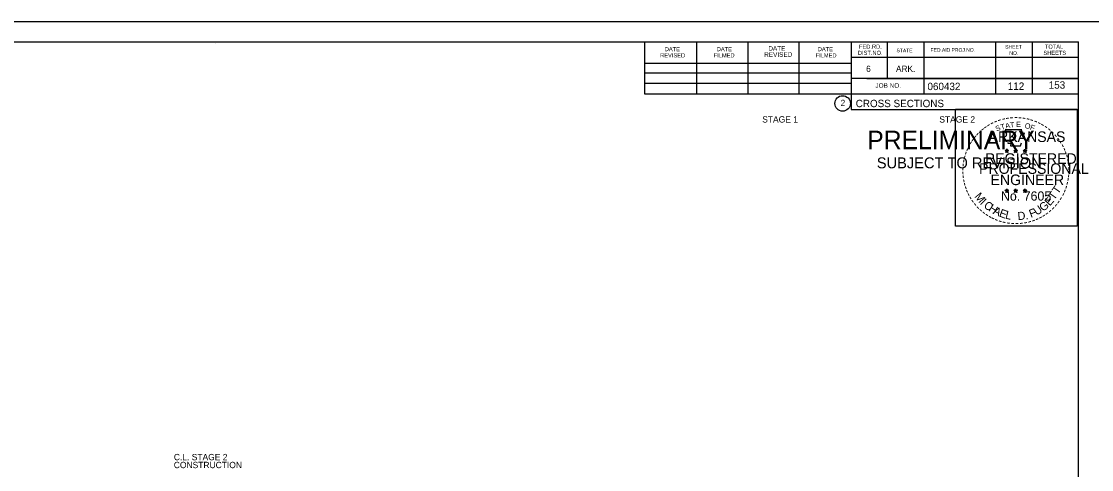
# Model space of a CAD drawing. Extents: x 1538688 to 1540766, y 656250 to 671912.
# Drawn here: x 1538815.9 to 1539018.9, y 664359.7 to 664444.7 of the extents above; entities that cross this region are included whole.
import ezdxf

# ---------------------------------------------------------------- set-up
doc = ezdxf.new("R2010")
doc.units = 0
for name, color, linetype in [('26', 7, 'Continuous'), ('7', 7, 'Continuous'), ('8', 7, 'Continuous'), ('9', 7, 'Continuous'), ('Default', 7, 'Continuous'), ('RipRap', 7, 'Continuous')]:
    doc.layers.add(name, color=color, linetype=linetype)

msp = doc.modelspace()

# ---------------------------------------------------------------- linework, layer by layer
at = {"layer": '26'}
msp.add_line((1538687.78, 664444.74), (1539021.11, 664444.74), dxfattribs=at)
for points in [[(1538687.77, 664444.74), (1539021.11, 664444.74), (1539021.11, 664231.4), (1538687.77, 664231.4)], [(1538993.03, 664428.08), (1539016.13, 664428.08), (1539016.13, 664405.93), (1538993.03, 664405.93)]]:
    msp.add_lwpolyline(points, close=True, dxfattribs=at)
at = {"layer": '8'}
for p, q in [((1539002.44, 664420.29), (1539002.79, 664420.18)), ((1539002.44, 664420.29), (1539002.69, 664420.25)), ((1539002.44, 664420.29), (1539002.68, 664420.17)), ((1539002.57, 664419.88), (1539002.79, 664420.18)), ((1539002.57, 664419.88), (1539002.7, 664420.13)), ((1539002.57, 664419.88), (1539002.79, 664420.1)), ((1539002.79, 664420.55), (1539002.75, 664420.29)), ((1539002.79, 664420.18), (1539002.79, 664420.55)), ((1539002.79, 664420.55), (1539002.84, 664420.3)), ((1539003.13, 664420.29), (1539002.79, 664420.18)), ((1539003, 664419.88), (1539002.79, 664420.18)), ((1539003, 664419.88), (1539002.79, 664420.1)), ((1539003.13, 664420.29), (1539002.85, 664420.24)), ((1539003, 664419.88), (1539002.86, 664420.18)), ((1539003.13, 664420.29), (1539002.93, 664420.19)), ((1539004.11, 664420.29), (1539004.46, 664420.18)), ((1539004.11, 664420.29), (1539004.36, 664420.25)), ((1539004.11, 664420.29), (1539004.35, 664420.17)), ((1539004.24, 664419.88), (1539004.46, 664420.18)), ((1539004.24, 664419.88), (1539004.37, 664420.13)), ((1539004.24, 664419.88), (1539004.46, 664420.1)), ((1539004.46, 664420.55), (1539004.42, 664420.29)), ((1539004.46, 664420.18), (1539004.46, 664420.55)), ((1539004.46, 664420.55), (1539004.51, 664420.3)), ((1539004.8, 664420.29), (1539004.46, 664420.18)), ((1539004.67, 664419.88), (1539004.46, 664420.18)), ((1539004.67, 664419.88), (1539004.46, 664420.1)), ((1539004.8, 664420.29), (1539004.52, 664420.24)), ((1539004.67, 664419.88), (1539004.53, 664420.18)), ((1539004.8, 664420.29), (1539004.6, 664420.19)), ((1539005.87, 664420.28), (1539006.22, 664420.17)), ((1539005.87, 664420.28), (1539006.13, 664420.24)), ((1539005.87, 664420.28), (1539006.11, 664420.16)), ((1539006.01, 664419.87), (1539006.22, 664420.17)), ((1539006.01, 664419.87), (1539006.13, 664420.12)), ((1539006.01, 664419.87), (1539006.22, 664420.09)), ((1539006.22, 664420.53), (1539006.18, 664420.28)), ((1539006.22, 664420.17), (1539006.22, 664420.53)), ((1539006.22, 664420.53), (1539006.27, 664420.28)), ((1539006.57, 664420.28), (1539006.22, 664420.17)), ((1539006.43, 664419.87), (1539006.22, 664420.17)), ((1539006.43, 664419.87), (1539006.22, 664420.09)), ((1539006.57, 664420.28), (1539006.28, 664420.23)), ((1539006.43, 664419.87), (1539006.3, 664420.16)), ((1539006.57, 664420.28), (1539006.36, 664420.18)), ((1539002.43, 664412.72), (1539002.78, 664412.61)), ((1539002.43, 664412.72), (1539002.69, 664412.67)), ((1539002.43, 664412.72), (1539002.67, 664412.6)), ((1539002.57, 664412.31), (1539002.78, 664412.61)), ((1539002.57, 664412.31), (1539002.69, 664412.56)), ((1539002.57, 664412.31), (1539002.78, 664412.53)), ((1539002.78, 664412.97), (1539002.74, 664412.72)), ((1539002.78, 664412.61), (1539002.78, 664412.97)), ((1539002.78, 664412.97), (1539002.83, 664412.72)), ((1539003.13, 664412.72), (1539002.78, 664412.61)), ((1539003, 664412.31), (1539002.78, 664412.61)), ((1539003, 664412.31), (1539002.78, 664412.53)), ((1539003.13, 664412.72), (1539002.84, 664412.67)), ((1539003, 664412.31), (1539002.86, 664412.6)), ((1539003.13, 664412.72), (1539002.93, 664412.62)), ((1539004.1, 664412.72), (1539004.45, 664412.61)), ((1539004.1, 664412.72), (1539004.36, 664412.67)), ((1539004.1, 664412.72), (1539004.34, 664412.6)), ((1539004.24, 664412.31), (1539004.45, 664412.61)), ((1539004.24, 664412.31), (1539004.36, 664412.56)), ((1539004.24, 664412.31), (1539004.45, 664412.53)), ((1539004.45, 664412.97), (1539004.41, 664412.72)), ((1539004.45, 664412.61), (1539004.45, 664412.97)), ((1539004.45, 664412.97), (1539004.5, 664412.72)), ((1539004.8, 664412.72), (1539004.45, 664412.61)), ((1539004.67, 664412.31), (1539004.45, 664412.61)), ((1539004.67, 664412.31), (1539004.45, 664412.53)), ((1539004.8, 664412.72), (1539004.51, 664412.67)), ((1539004.67, 664412.31), (1539004.53, 664412.6)), ((1539004.8, 664412.72), (1539004.6, 664412.62)), ((1539005.87, 664412.71), (1539006.22, 664412.6)), ((1539005.87, 664412.71), (1539006.12, 664412.66)), ((1539005.87, 664412.71), (1539006.11, 664412.59)), ((1539006, 664412.3), (1539006.22, 664412.6)), ((1539006, 664412.3), (1539006.13, 664412.55)), ((1539006, 664412.3), (1539006.22, 664412.52)), ((1539006.22, 664412.96), (1539006.18, 664412.71)), ((1539006.22, 664412.6), (1539006.22, 664412.96)), ((1539006.22, 664412.96), (1539006.27, 664412.71)), ((1539006.57, 664412.71), (1539006.22, 664412.6)), ((1539006.43, 664412.3), (1539006.22, 664412.6)), ((1539006.43, 664412.3), (1539006.22, 664412.52)), ((1539006.57, 664412.71), (1539006.28, 664412.66)), ((1539006.43, 664412.3), (1539006.3, 664412.59)), ((1539006.57, 664412.71), (1539006.36, 664412.61))]:
    msp.add_line(p, q, dxfattribs=at)
for points in [[(1539002.48, 664424.17), (1539002.75, 664423.34)], [(1539005.99, 664423.25), (1539006.13, 664423.53), (1539005.45, 664423.51), (1539005.6, 664424.17), (1539002.48, 664424.17)], [(1539002.79, 664420.55), (1539003, 664419.88), (1539002.44, 664420.29), (1539003.13, 664420.29), (1539002.57, 664419.88), (1539002.79, 664420.55)], [(1539002.97, 664421.75), (1539002.97, 664421.66), (1539003.53, 664421.64), (1539003.48, 664421.17), (1539005.35, 664421.17), (1539005.55, 664421.7)], [(1539004.46, 664420.55), (1539004.67, 664419.88), (1539004.11, 664420.29), (1539004.8, 664420.29), (1539004.24, 664419.88), (1539004.46, 664420.55)], [(1539006.22, 664420.53), (1539006.43, 664419.87), (1539005.87, 664420.28), (1539006.57, 664420.28), (1539006.01, 664419.87), (1539006.22, 664420.53)], [(1539002.78, 664412.97), (1539003, 664412.31), (1539002.43, 664412.72), (1539003.13, 664412.72), (1539002.57, 664412.31), (1539002.78, 664412.97)], [(1539004.45, 664412.97), (1539004.67, 664412.31), (1539004.1, 664412.72), (1539004.8, 664412.72), (1539004.24, 664412.31), (1539004.45, 664412.97)], [(1539006.22, 664412.96), (1539006.43, 664412.3), (1539005.87, 664412.71), (1539006.57, 664412.71), (1539006, 664412.3), (1539006.22, 664412.96)]]:
    msp.add_lwpolyline(points, dxfattribs=at)
for centre, radius in [((1539002.79, 664420.18), 0.172), ((1539002.79, 664420.18), 0.145), ((1539002.79, 664420.18), 0.116), ((1539002.79, 664420.18), 0.0991), ((1539002.79, 664420.18), 0.0747), ((1539002.79, 664420.18), 0.0495), ((1539002.79, 664420.18), 0.0296), ((1539004.46, 664420.18), 0.172), ((1539004.46, 664420.18), 0.145), ((1539004.46, 664420.18), 0.116), ((1539004.46, 664420.18), 0.0991), ((1539004.46, 664420.18), 0.0747), ((1539004.46, 664420.18), 0.0495), ((1539004.46, 664420.18), 0.0296), ((1539006.22, 664420.17), 0.172), ((1539006.22, 664420.17), 0.145), ((1539006.22, 664420.17), 0.116), ((1539006.22, 664420.17), 0.0991), ((1539006.22, 664420.17), 0.0747), ((1539006.22, 664420.17), 0.0495), ((1539006.22, 664420.17), 0.0296), ((1539002.78, 664412.61), 0.172), ((1539002.78, 664412.61), 0.145), ((1539002.78, 664412.61), 0.116), ((1539002.78, 664412.61), 0.0991), ((1539002.78, 664412.61), 0.0747), ((1539002.78, 664412.61), 0.0495), ((1539002.78, 664412.61), 0.0296), ((1539004.45, 664412.61), 0.172), ((1539004.45, 664412.61), 0.145), ((1539004.45, 664412.61), 0.116), ((1539004.45, 664412.61), 0.0991), ((1539004.45, 664412.61), 0.0747), ((1539004.45, 664412.61), 0.0495), ((1539004.45, 664412.61), 0.0296), ((1539006.22, 664412.6), 0.172), ((1539006.22, 664412.6), 0.145), ((1539006.22, 664412.6), 0.116), ((1539006.22, 664412.6), 0.0991), ((1539006.22, 664412.6), 0.0747), ((1539006.22, 664412.6), 0.0495), ((1539006.22, 664412.6), 0.0296)]:
    msp.add_circle(centre, radius, dxfattribs=at)
at = {"layer": 'RipRap'}
for p, q in [((1538700.18, 664440.85), (1539016.36, 664440.85)), ((1538852.7, 664440.59), (1538852.7, 664440.59)), ((1538852.7, 664440.59), (1538852.7, 664440.59)), ((1538934.1, 664430.97), (1538934.1, 664440.85)), ((1538943.96, 664430.97), (1538943.96, 664440.65)), ((1538953.72, 664430.97), (1538953.72, 664440.65)), ((1538963.4, 664430.97), (1538963.4, 664440.65)), ((1538973.26, 664440.85), (1538973.26, 664428.05)), ((1538980.1, 664440.85), (1538980.1, 664433.91)), ((1538987.04, 664440.85), (1538987.04, 664430.97)), ((1539000.62, 664440.85), (1539000.62, 664430.97)), ((1539007.56, 664440.85), (1539007.56, 664430.97)), ((1539016.36, 664235.39), (1539016.36, 664440.85)), ((1538934.1, 664436.83), (1538973.26, 664436.83)), ((1539016.36, 664437.91), (1538973.26, 664437.91)), ((1539016.36, 664437.93), (1539016.36, 664437.93)), ((1538934.1, 664434.97), (1538973.26, 664434.97)), ((1538934.1, 664430.97), (1538934.1, 664433.03)), ((1538934.1, 664433.03), (1538973.26, 664433.03)), ((1539016.36, 664433.91), (1538973.26, 664433.91)), ((1538976.22, 664433.91), (1539016.36, 664433.91)), ((1539016.36, 664430.97), (1538934.1, 664430.97)), ((1538973.26, 664428.05), (1539016.36, 664428.05))]:
    msp.add_line(p, q, dxfattribs=at)
msp.add_circle((1538971.64, 664429.18), 1.47, dxfattribs=at)

# ---------------------------------------------------------------- texts
at = {"layer": '7'}
for s, p in [('112', (1539002.97, 664431.76)), ('153', (1539010.73, 664431.99))]:
    msp.add_text(s, height=1.4, dxfattribs=at).set_placement(p)
at = {"layer": '8'}
for s, height, rotation, p in [('-', 1.6, 19.1761, (1539001.23, 664425.3)), ('-', 1.6, 13.6301, (1539001.98, 664425.54)), ('-', 1.6, 10.2193, (1539002.66, 664425.7)), ('-', 1.6, 5.8968, (1539003.38, 664425.81)), ('-', 1.6, 0.1862, (1539004.16, 664425.88)), ('-', 1.6, 357.743, (1539004.88, 664425.87)), ('-', 1.6, 352.1617, (1539005.62, 664425.81)), ('-', 1.6, 347.2049, (1539006.34, 664425.7)), ('-', 1.6, 342.3362, (1539006.98, 664425.54)), ('-', 1.6, 42.9622, (1538997.88, 664423.15)), ('-', 1.6, 38.9507, (1538998.31, 664423.57)), ('-', 1.6, 36.2317, (1538998.79, 664423.95)), ('-', 1.6, 34.0636, (1538999.36, 664424.34)), ('-', 1.6, 28.7918, (1538999.96, 664424.71)), ('-', 1.6, 24.3072, (1539000.59, 664425.03)), ('S', 1, 21.594, (1539000.83, 664423.85)), ('T', 1, 16.4036, (1539001.75, 664424.18)), ('A', 1, 11.2132, (1539002.57, 664424.43)), ('T', 1, 6.0228, (1539003.42, 664424.6)), ('E', 1, 0.8323, (1539004.53, 664424.71)), ('O', 1, 350.4515, (1539006.13, 664424.5)), ('F', 1, 340.0707, (1539007.09, 664424.27)), ('-', 1.6, 337.8551, (1539007.71, 664425.32)), ('-', 1.6, 334.1211, (1539008.34, 664425.05)), ('-', 1.6, 329.6409, (1539008.92, 664424.77)), ('-', 1.6, 325.8627, (1539009.57, 664424.41)), ('-', 1.6, 320.5297, (1539010.18, 664423.98)), ('-', 1.6, 58.0706, (1538996.29, 664421.09)), ('-', 1.6, 54.2325, (1538996.61, 664421.62)), ('-', 1.6, 50.6142, (1538997.03, 664422.19)), ('-', 1.6, 48.423, (1538997.43, 664422.67)), ('ARKANSAS', 2, 360, (1538999.33, 664421.88)), ('-', 1.6, 315.5786, (1539010.77, 664423.49)), ('-', 1.6, 309.8797, (1539011.34, 664422.94)), ('-', 1.6, 306.6522, (1539011.87, 664422.34)), ('-', 1.4, 303.6753, (1539012.35, 664421.77)), ('-', 1.6, 72.3945, (1538995.5, 664419.24)), ('-', 1.6, 67.7743, (1538995.72, 664419.87)), ('-', 1.6, 62.8713, (1538995.97, 664420.48)), ('DWB', 0.01, 360, (1539002.77, 664420.18)), ('DWB', 0.01, 360, (1539004.44, 664420.18)), ('DWB', 0.01, 360, (1539006.21, 664420.16)), ('-', 1.6, 299.6684, (1539012.67, 664421.17)), ('-', 1.6, 294.6628, (1539013, 664420.55)), ('-', 1.6, 290.5728, (1539013.25, 664419.98)), ('-', 1.6, 81.2013, (1538995.17, 664417.81)), ('-', 1.6, 75.461, (1538995.3, 664418.52)), ('PROFESSIONAL', 2, 360, (1538997.51, 664415.83)), ('REGISTERED', 2, 360, (1538998.65, 664417.73)), ('-', 1.6, 285.1233, (1539013.49, 664419.4)), ('-', 1.6, 280.5493, (1539013.69, 664418.65)), ('-', 1.6, 276.5962, (1539013.85, 664417.89)), ('-', 1.6, 94.1959, (1538995.1, 664415.69)), ('-', 1.6, 89.0622, (1538995.07, 664416.42)), ('-', 1.6, 85.1863, (1538995.09, 664417.12)), ('-', 1.6, 274.3301, (1539013.91, 664417.16)), ('-', 1.6, 269.9407, (1539013.94, 664416.53)), ('-', 1.6, 98.9479, (1538995.17, 664415.03)), ('-', 1.6, 101.7149, (1538995.31, 664414.29)), ('-', 1.6, 105.4578, (1538995.47, 664413.7)), ('ENGINEER', 2, 360, (1538999.69, 664413.7)), ('-', 1.6, 255.7626, (1539013.74, 664414.53)), ('-', 1.6, 260.9953, (1539013.85, 664415.21)), ('-', 1.6, 263.5172, (1539013.93, 664415.87)), ('-', 1.6, 109.0874, (1538995.69, 664413.07)), ('-', 1.6, 114.0643, (1538995.94, 664412.47)), ('-', 1.6, 115.7289, (1538996.24, 664411.85)), ('M', 1.54, 308.9175, (1538996.55, 664411.5)), ('No. 7605', 1.757, 360, (1539001.67, 664410.75)), ('DWB', 0.01, 360, (1539002.77, 664412.6)), ('DWB', 0.01, 360, (1539004.44, 664412.6)), ('DWB', 0.01, 360, (1539006.2, 664412.59)), ('T', 1.54, 55.055, (1539011.77, 664410.75)), ('T', 1.54, 55.055, (1539012.5, 664411.87)), ('-', 1.6, 244.6197, (1539013.08, 664412.51)), ('-', 1.6, 247.8887, (1539013.34, 664413.14)), ('-', 1.6, 252.8681, (1539013.56, 664413.81)), ('-', 1.6, 120.4471, (1538996.6, 664411.27)), ('-', 1.6, 125.8934, (1538997, 664410.71)), ('-', 1.6, 130.7181, (1538997.47, 664410.16)), ('I', 1.54, 316.4636, (1538997.6, 664410.18)), ('C', 1.54, 324.0197, (1538998.27, 664409.56)), ('H', 1.54, 327.5342, (1538999.18, 664408.9)), ('U', 1.54, 34.4052, (1539008.47, 664407.87)), ('G', 1.54, 38.2173, (1539009.67, 664408.61)), ('E', 1.54, 48.7313, (1539010.93, 664409.63)), ('-', 1.6, 231.2538, (1539011.85, 664410.54)), ('-', 1.6, 233.8452, (1539012.28, 664411.11)), ('-', 1.6, 239.0712, (1539012.68, 664411.76)), ('-', 1.6, 134.2238, (1538997.98, 664409.61)), ('-', 1.6, 138.9338, (1538998.51, 664409.15)), ('-', 1.6, 144.6463, (1538999.06, 664408.74)), ('-', 1.6, 148.0898, (1538999.63, 664408.37)), ('-', 1.6, 151.5704, (1539000.2, 664408.04)), ('A', 1.54, 332.5513, (1539000.03, 664408.36)), ('E', 1.54, 339.2068, (1539001.19, 664407.8)), ('L', 1.54, 346.2929, (1539002.38, 664407.38)), ('D.', 1.54, 5.2602, (1539004.89, 664407.04)), ('F', 1.54, 20.8202, (1539007.34, 664407.48)), ('-', 1.6, 207.3568, (1539009.21, 664408.26)), ('-', 1.6, 212.2491, (1539009.77, 664408.61)), ('-', 1.6, 215.7363, (1539010.3, 664409)), ('-', 1.6, 221.0851, (1539010.85, 664409.47)), ('-', 1.6, 225.7653, (1539011.37, 664409.98)), ('-', 1.6, 154.6002, (1539000.73, 664407.8)), ('-', 1.6, 158.5612, (1539001.35, 664407.54)), ('-', 1.6, 162.7983, (1539002.04, 664407.33)), ('-', 1.6, 167.5555, (1539002.75, 664407.17)), ('-', 1.6, 173.1155, (1539003.52, 664407.06)), ('-', 1.6, 176.5183, (1539004.27, 664407)), ('-', 1.6, 181.5918, (1539005.02, 664407.02)), ('-', 1.6, 185.8167, (1539005.83, 664407.1)), ('-', 1.6, 191.2858, (1539006.56, 664407.23)), ('-', 1.6, 195.4743, (1539007.29, 664407.43)), ('-', 1.6, 200.7184, (1539007.97, 664407.67)), ('-', 1.6, 204.2516, (1539008.59, 664407.94))]:
    msp.add_text(s, height=height, rotation=rotation, dxfattribs=at).set_placement(p)
at = {"layer": '9'}
for s, height, p in [('PRELIMINARY', 3.5, (1538976.31, 664420.51)), ('DWB', 0.01, (1538977.06, 664422.36)), ('SUBJECT TO REVISION', 2.0751, (1538978.12, 664416.88))]:
    msp.add_text(s, height=height, rotation=360, dxfattribs=at).set_placement(p)
at = {"layer": 'Default'}
for s, p in [('STAGE 1', (1538956.38, 664425.56)), ('STAGE 2', (1538989.98, 664425.56)), ('CONSTRUCTION', (1538844.77, 664360.02)), ('C.L. STAGE 2', (1538844.78, 664361.52))]:
    msp.add_text(s, height=1.2, dxfattribs=at).set_placement(p)
at = {"layer": 'RipRap'}
for s, height, p in [('FED.RD.', 0.782, (1538974.74, 664439.57)), ('SHEET', 0.684, (1539002.48, 664439.57)), ('TOTAL', 0.782, (1539010, 664439.57)), ('REVISED', 0.782, (1538937.02, 664437.91)), ('DATE', 0.782, (1538937.9, 664439.09)), ('FILMED', 0.782, (1538947.18, 664437.91)), ('DATE', 0.782, (1538947.76, 664439.09)), ('REVISED', 0.879, (1538956.76, 664438.01)), ('DATE', 0.879, (1538957.54, 664439.19)), ('FILMED', 0.782, (1538966.52, 664437.91)), ('DATE', 0.782, (1538966.92, 664439.09)), ('DIST.NO.', 0.782, (1538974.54, 664438.39)), ('STATE', 0.684, (1538981.86, 664438.89)), ('FED.AID PROJ.NO.', 0.684, (1538988.32, 664438.99)), ('NO.', 0.684, (1539003.26, 664438.39)), ('SHEETS', 0.782, (1539009.72, 664438.39)), ('6', 1.17, (1538976.1, 664435.17)), ('ARK.', 1.172, (1538981.76, 664435.17)), ('JOB NO.', 0.879, (1538977.86, 664432.15)), ('060432', 1.4, (1538987.73, 664431.71)), ('2', 1.17, (1538971.26, 664428.7)), ('CROSS SECTIONS', 1.4, (1538974.12, 664428.48))]:
    msp.add_text(s, height=height, rotation=360, dxfattribs=at).set_placement(p)

doc.saveas('drawing.dxf')
